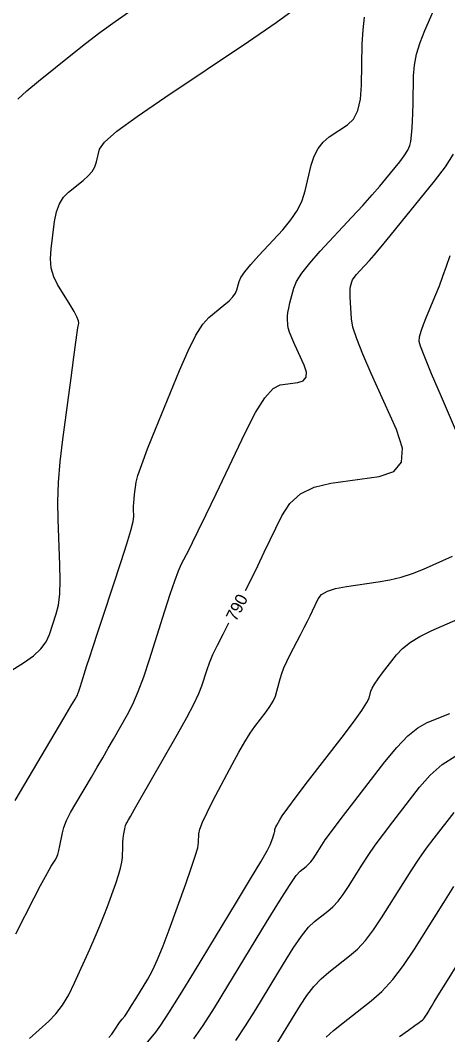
# Model space of a CAD drawing. Extents: x 2082232 to 2083549, y 592624 to 593832.
# Drawn here: x 2083429.7 to 2083454.4, y 592807.5 to 592866.3 of the extents above; entities that cross this region are included whole.
import ezdxf

# ---------------------------------------------------------------- set-up
doc = ezdxf.new("R2010")
doc.units = 0
doc.layers.add('DT_X_Contour_Major', color=7, linetype='Continuous')
doc.layers.add('DT_X_Contour_Minor', color=7, linetype='Continuous')

msp = doc.modelspace()

# ---------------------------------------------------------------- linework, layer by layer
at = {"layer": 'DT_X_Contour_Major'}
for points in [[(2083442.719, 592833.244), (2083443.066, 592833.934), (2083443.433, 592834.683), (2083443.808, 592835.462), (2083444.816, 592837.58), (2083445.278, 592838.293), (2083445.907, 592838.844), (2083446.703, 592839.234), (2083447.667, 592839.462), (2083450.459, 592839.855), (2083451.306, 592840.136), (2083451.755, 592840.683), (2083451.804, 592841.498), (2083451.455, 592842.579), (2083449.99, 592845.819), (2083449.507, 592846.927), (2083449.156, 592847.821), (2083448.937, 592848.502), (2083448.849, 592848.969), (2083448.792, 592849.93), (2083448.776, 592850.257), (2083448.772, 592850.52), (2083448.78, 592850.717), (2083448.799, 592850.848), (2083448.867, 592851.113), (2083448.915, 592851.228), (2083449.009, 592851.374), (2083449.149, 592851.552), (2083449.335, 592851.762), (2083449.893, 592852.363), (2083450.165, 592852.671), (2083450.565, 592853.145), (2083451.092, 592853.783), (2083451.747, 592854.586), (2083453.661, 592856.949), (2083454.295, 592857.783), (2083454.762, 592858.514)], [(2083430.214, 592807.319), (2083431.329, 592808.323), (2083431.736, 592808.744), (2083432.121, 592809.253), (2083432.484, 592809.852), (2083432.824, 592810.54), (2083433.703, 592812.493), (2083434.014, 592813.196), (2083434.288, 592813.842), (2083434.525, 592814.43), (2083434.725, 592814.961), (2083435.21, 592816.299), (2083435.37, 592816.769), (2083435.487, 592817.176), (2083435.561, 592817.519), (2083435.592, 592817.799), (2083435.617, 592818.461), (2083435.628, 592818.692), (2083435.641, 592818.888), (2083435.657, 592819.048), (2083435.676, 592819.174), (2083435.729, 592819.463), (2083435.751, 592819.566), (2083435.778, 592819.658), (2083435.81, 592819.739), (2083435.846, 592819.809), (2083435.948, 592819.982), (2083436.056, 592820.168), (2083436.302, 592820.597), (2083436.687, 592821.269), (2083437.21, 592822.183), (2083438.791, 592824.944), (2083439.323, 592825.894), (2083439.735, 592826.674), (2083440.027, 592827.285), (2083440.198, 592827.725), (2083440.495, 592828.672), (2083440.636, 592829.068), (2083440.837, 592829.542), (2083441.097, 592830.096), (2083441.418, 592830.73), (2083441.755, 592831.379)], [(2083444.526, 592807.02), (2083444.926, 592807.644), (2083445.9, 592809.248), (2083446.276, 592809.818), (2083446.675, 592810.326), (2083447.095, 592810.772), (2083447.537, 592811.156), (2083448.746, 592812.097), (2083449.201, 592812.499), (2083449.66, 592813), (2083450.123, 592813.601), (2083450.59, 592814.3), (2083451.841, 592816.297), (2083452.305, 592817.022), (2083452.76, 592817.7), (2083453.205, 592818.33), (2083453.641, 592818.912), (2083454.791, 592820.401)]]:
    msp.add_lwpolyline(points, dxfattribs=at)
at = {"layer": 'DT_X_Contour_Minor'}
for points in [[(2083429.415, 592813.375), (2083430.492, 592815.466), (2083430.856, 592816.168), (2083431.141, 592816.707), (2083431.346, 592817.082), (2083431.472, 592817.293), (2083431.702, 592817.639), (2083431.784, 592817.787), (2083431.858, 592817.975), (2083431.923, 592818.2), (2083431.98, 592818.464), (2083432.12, 592819.22), (2083432.208, 592819.539), (2083432.367, 592819.93), (2083432.598, 592820.394), (2083432.899, 592820.928), (2083433.798, 592822.451), (2083434.131, 592823.017), (2083434.456, 592823.573), (2083434.773, 592824.119), (2083435.081, 592824.655), (2083435.892, 592826.072), (2083436.199, 592826.669), (2083436.513, 592827.397), (2083436.834, 592828.258), (2083437.162, 592829.25), (2083438.045, 592832.072), (2083438.355, 592833.035), (2083438.62, 592833.81), (2083438.842, 592834.394), (2083439.02, 592834.79), (2083439.437, 592835.592), (2083439.653, 592836.022), (2083439.988, 592836.707), (2083440.442, 592837.65), (2083441.014, 592838.849), (2083442.7, 592842.388), (2083443.301, 592843.556), (2083443.84, 592844.406), (2083444.316, 592844.937), (2083444.731, 592845.15), (2083445.753, 592845.294), (2083446.063, 592845.397), (2083446.228, 592845.597), (2083446.246, 592845.895), (2083446.118, 592846.291), (2083445.582, 592847.478), (2083445.405, 592847.884), (2083445.276, 592848.211), (2083445.196, 592848.46), (2083445.164, 592848.631), (2083445.143, 592848.983), (2083445.146, 592849.139), (2083445.172, 592849.343), (2083445.221, 592849.595), (2083445.292, 592849.896), (2083445.513, 592850.761), (2083445.671, 592851.137), (2083445.979, 592851.616), (2083446.438, 592852.199), (2083447.047, 592852.886), (2083448.872, 592854.854), (2083449.508, 592855.547), (2083450.049, 592856.148), (2083450.494, 592856.657), (2083450.844, 592857.076), (2083451.649, 592858.069), (2083451.915, 592858.421), (2083452.112, 592858.734), (2083452.239, 592859.005), (2083452.295, 592859.237), (2083452.352, 592859.801), (2083452.372, 592860.062), (2083452.39, 592860.421), (2083452.406, 592860.878), (2083452.419, 592861.433), (2083452.452, 592863.043), (2083452.501, 592863.66), (2083452.626, 592864.305), (2083452.826, 592864.976), (2083453.101, 592865.675), (2083453.934, 592867.574)], [(2083428.382, 592828.145), (2083429.925, 592829.106), (2083430.45, 592829.477), (2083430.866, 592829.869), (2083431.175, 592830.281), (2083431.376, 592830.715), (2083431.767, 592831.9), (2083431.891, 592832.412), (2083431.967, 592833.056), (2083431.996, 592833.835), (2083431.978, 592834.747), (2083431.867, 592837.357), (2083431.853, 592838.381), (2083431.895, 592839.495), (2083431.992, 592840.7), (2083432.144, 592841.995), (2083432.624, 592845.568), (2083432.784, 592846.753), (2083432.904, 592847.629), (2083432.982, 592848.194), (2083433.021, 592848.45), (2083433.069, 592848.719), (2083433.051, 592848.862), (2083432.961, 592849.088), (2083432.799, 592849.399), (2083432.565, 592849.793), (2083431.844, 592850.957), (2083431.618, 592851.414), (2083431.478, 592851.91), (2083431.426, 592852.447), (2083431.461, 592853.023), (2083431.67, 592854.614), (2083431.779, 592855.168), (2083431.949, 592855.636), (2083432.179, 592856.019), (2083432.47, 592856.316), (2083433.327, 592856.994), (2083433.617, 592857.251), (2083433.842, 592857.515), (2083434.003, 592857.785), (2083434.101, 592858.061), (2083434.274, 592858.807), (2083434.558, 592859.203), (2083435.281, 592859.833), (2083436.443, 592860.696), (2083438.043, 592861.793), (2083442.894, 592865.03), (2083444.486, 592866.122), (2083445.625, 592866.969)], [(2083429.532, 592861.701), (2083430.068, 592862.182), (2083430.737, 592862.737), (2083432.696, 592864.315), (2083433.462, 592864.919), (2083434.29, 592865.545), (2083435.18, 592866.196), (2083436.132, 592866.869)], [(2083429.394, 592821.096), (2083429.952, 592822.048), (2083431.649, 592824.92), (2083432.207, 592825.865), (2083432.611, 592826.549), (2083432.859, 592826.969), (2083432.952, 592827.128), (2083432.993, 592827.2), (2083433.02, 592827.267), (2083433.071, 592827.417), (2083433.146, 592827.648), (2083433.245, 592827.96), (2083433.54, 592828.903), (2083433.684, 592829.355), (2083433.894, 592830.004), (2083434.171, 592830.849), (2083434.515, 592831.892), (2083435.52, 592834.934), (2083435.849, 592835.952), (2083436.082, 592836.724), (2083436.219, 592837.251), (2083436.26, 592837.532), (2083436.242, 592837.953), (2083436.241, 592838.125), (2083436.25, 592838.324), (2083436.27, 592838.55), (2083436.301, 592838.804), (2083436.396, 592839.516), (2083436.493, 592839.908), (2083436.71, 592840.552), (2083437.049, 592841.447), (2083437.509, 592842.593), (2083438.898, 592845.983), (2083439.395, 592847.129), (2083439.843, 592848.023), (2083440.244, 592848.665), (2083440.596, 592849.056), (2083441.472, 592849.762), (2083441.766, 592850.016), (2083441.989, 592850.25), (2083442.141, 592850.463), (2083442.223, 592850.656), (2083442.347, 592851.143), (2083442.453, 592851.373), (2083442.678, 592851.698), (2083443.022, 592852.119), (2083443.485, 592852.635), (2083444.878, 592854.138), (2083445.351, 592854.7), (2083445.726, 592855.262), (2083446.003, 592855.822), (2083446.182, 592856.381), (2083446.529, 592857.869), (2083446.691, 592858.39), (2083446.919, 592858.837), (2083447.213, 592859.21), (2083447.572, 592859.508), (2083448.617, 592860.206), (2083448.963, 592860.545), (2083449.214, 592861.042), (2083449.372, 592861.695), (2083449.437, 592862.504), (2083449.484, 592864.871), (2083449.526, 592865.706), (2083449.613, 592866.435)], [(2083455.782, 592840.453), (2083454.06, 592844.462), (2083453.495, 592845.79), (2083453.094, 592846.766), (2083452.855, 592847.391), (2083452.779, 592847.665), (2083452.793, 592847.927), (2083452.823, 592848.074), (2083452.901, 592848.317), (2083453.029, 592848.658), (2083453.206, 592849.094), (2083453.742, 592850.389), (2083453.944, 592850.894), (2083454.148, 592851.439), (2083454.354, 592852.024), (2083454.561, 592852.648)], [(2083434.809, 592807.37), (2083434.973, 592807.568), (2083435.25, 592807.98), (2083435.348, 592808.124), (2083435.435, 592808.247), (2083435.51, 592808.349), (2083435.574, 592808.431), (2083435.729, 592808.62), (2083435.812, 592808.735), (2083435.946, 592808.94), (2083436.13, 592809.234), (2083436.365, 592809.617), (2083437.058, 592810.758), (2083437.331, 592811.257), (2083437.629, 592811.899), (2083437.953, 592812.683), (2083438.302, 592813.611), (2083439.266, 592816.275), (2083439.584, 592817.173), (2083439.813, 592817.87), (2083439.953, 592818.365), (2083440.004, 592818.659), (2083440.024, 592819.174), (2083440.081, 592819.439), (2083440.238, 592819.851), (2083440.496, 592820.408), (2083440.854, 592821.11), (2083441.941, 592823.177), (2083442.329, 592823.895), (2083442.676, 592824.5), (2083442.984, 592824.992), (2083443.251, 592825.371), (2083443.91, 592826.231), (2083444.134, 592826.547), (2083444.315, 592826.851), (2083444.451, 592827.142), (2083444.543, 592827.421), (2083444.728, 592828.148), (2083444.816, 592828.44), (2083444.943, 592828.771), (2083445.109, 592829.142), (2083445.312, 592829.551), (2083445.907, 592830.695), (2083446.118, 592831.103), (2083446.304, 592831.469), (2083446.465, 592831.793), (2083446.602, 592832.075), (2083446.933, 592832.771), (2083447.128, 592833.012), (2083447.464, 592833.211), (2083447.94, 592833.37), (2083448.558, 592833.487), (2083450.392, 592833.745), (2083451.073, 592833.864), (2083451.739, 592834.029), (2083452.391, 592834.239), (2083453.029, 592834.494), (2083454.71, 592835.235)], [(2083436.976, 592807.015), (2083437.523, 592807.682), (2083437.817, 592808.089), (2083438.288, 592808.811), (2083438.938, 592809.847), (2083439.765, 592811.197), (2083442.208, 592815.218), (2083443.017, 592816.556), (2083443.61, 592817.555), (2083443.988, 592818.215), (2083444.15, 592818.536), (2083444.297, 592818.94), (2083444.345, 592819.077), (2083444.379, 592819.182), (2083444.401, 592819.257), (2083444.409, 592819.302), (2083444.412, 592819.38), (2083444.42, 592819.42), (2083444.444, 592819.483), (2083444.483, 592819.567), (2083444.537, 592819.674), (2083444.702, 592819.987), (2083444.85, 592820.212), (2083445.168, 592820.65), (2083445.658, 592821.303), (2083446.319, 592822.171), (2083448.311, 592824.768), (2083448.969, 592825.64), (2083449.45, 592826.305), (2083449.754, 592826.764), (2083449.881, 592827.017), (2083449.983, 592827.418), (2083450.054, 592827.598), (2083450.191, 592827.837), (2083450.393, 592828.135), (2083450.661, 592828.492), (2083451.464, 592829.524), (2083451.815, 592829.901), (2083452.265, 592830.258), (2083452.814, 592830.595), (2083453.461, 592830.912), (2083455.321, 592831.732)], [(2083439.73, 592807.292), (2083440.264, 592808.078), (2083440.92, 592809.102), (2083441.698, 592810.363), (2083443.936, 592814.045), (2083444.686, 592815.266), (2083445.26, 592816.168), (2083445.657, 592816.75), (2083445.877, 592817.012), (2083446.229, 592817.286), (2083446.362, 592817.403), (2083446.495, 592817.549), (2083446.63, 592817.724), (2083446.766, 592817.927), (2083447.13, 592818.509), (2083447.34, 592818.817), (2083447.697, 592819.305), (2083448.201, 592819.974), (2083448.853, 592820.822), (2083450.785, 592823.326), (2083451.481, 592824.172), (2083452.121, 592824.834), (2083452.703, 592825.311), (2083453.229, 592825.604), (2083454.556, 592826.139)], [(2083442.16, 592807.213), (2083442.723, 592808.061), (2083443.312, 592809.004), (2083444.918, 592811.646), (2083445.481, 592812.542), (2083445.967, 592813.247), (2083446.376, 592813.761), (2083446.707, 592814.084), (2083447.487, 592814.691), (2083447.781, 592814.951), (2083448.078, 592815.275), (2083448.377, 592815.662), (2083448.678, 592816.114), (2083449.486, 592817.403), (2083449.823, 592817.92), (2083450.229, 592818.503), (2083450.703, 592819.152), (2083451.247, 592819.867), (2083452.788, 592821.863), (2083453.408, 592822.565), (2083454.114, 592823.172), (2083454.906, 592823.684)], [(2083447.382, 592807.405), (2083447.814, 592807.783), (2083448.367, 592808.227), (2083450.004, 592809.502), (2083450.62, 592810.047), (2083451.242, 592810.726), (2083451.869, 592811.539), (2083452.502, 592812.487), (2083454.196, 592815.192), (2083454.788, 592816.125)], [(2083451.633, 592807.435), (2083452.151, 592807.801), (2083452.531, 592808.071), (2083452.773, 592808.243), (2083452.878, 592808.318), (2083452.976, 592808.388), (2083453.019, 592808.431), (2083453.077, 592808.507), (2083453.149, 592808.615), (2083453.236, 592808.755), (2083453.485, 592809.174), (2083453.651, 592809.445), (2083453.961, 592809.946), (2083454.417, 592810.676), (2083455.017, 592811.635)]]:
    msp.add_lwpolyline(points, dxfattribs=at)

# ---------------------------------------------------------------- texts
at = {"layer": 'DT_X_Contour_Major'}
msp.add_text('790', height=0.7, rotation=62.65123, dxfattribs=at).set_placement((2083442.17, 592831.415))

doc.saveas('drawing.dxf')
